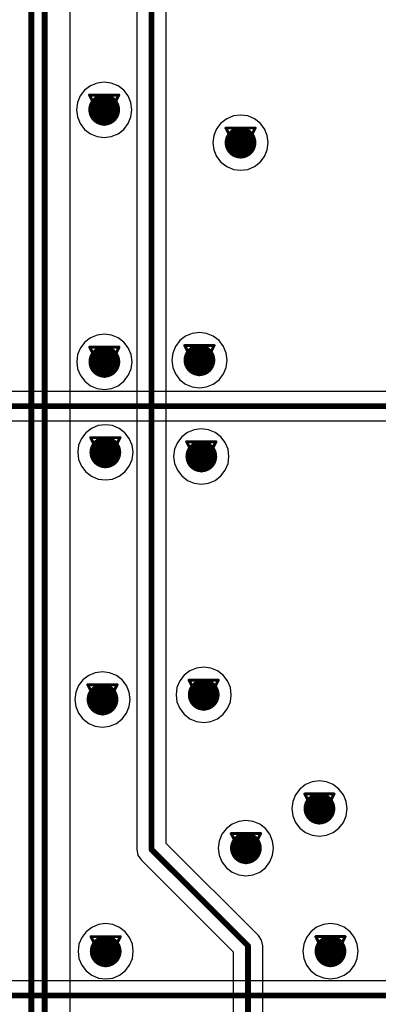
# Model space of a CAD drawing. Header units: millimetres. Extents: x 138 to 555, y 26 to 334.
# Tile 494 of 656: x 288 to 294, y 172 to 189. Entities that reach past the tile are written whole.
import ezdxf

# ---------------------------------------------------------------- set-up
doc = ezdxf.new("R2010")
doc.units = ezdxf.units.MM
for name, color, linetype in [('BottomLayer', 5, 'Continuous'), ('DrillDrawing', 1, 'Continuous'), ('MidLayer1', 16, 'Continuous'), ('MidLayer2', 76, 'Continuous'), ('MidLayer3', 90, 'Continuous'), ('MidLayer4', 156, 'Continuous'), ('MultiLayer', 9, 'Continuous'), ('TopLayer', 1, 'Continuous'), ('ViaHoleLayer', 16, 'Continuous')]:
    doc.layers.add(name, color=color, linetype=linetype)

msp = doc.modelspace()

# ---------------------------------------------------------------- linework, layer by layer
at = {"layer": 'BottomLayer'}
for p, q in [((318.027, 182.465), (268.01, 182.465)), ((268.007, 181.955), (318.027, 181.955)), ((330.784, 172.248), (269.165, 172.248))]:
    msp.add_line(p, q, dxfattribs=at)
at = {"layer": 'BottomLayer', "const_width": 0.275}
for points in [[(289.289, 187.348, 1), (289.564, 187.348, 1)], [(291.651, 186.778, 1), (291.926, 186.778, 1)], [(289.292, 182.979, 1), (289.567, 182.979, 1)], [(290.939, 183.007, 1), (291.214, 183.007, 1)], [(289.309, 181.41, 1), (289.584, 181.41, 1)], [(290.972, 181.339, 1), (291.247, 181.339, 1)], [(289.26, 177.126, 1), (289.535, 177.126, 1)], [(291.013, 177.207, 1), (291.288, 177.207, 1)], [(293.018, 175.234, 1), (293.293, 175.234, 1)], [(291.744, 174.548, 1), (292.019, 174.548, 1)], [(289.315, 172.76, 1), (289.59, 172.76, 1)], [(293.209, 172.761, 1), (293.484, 172.761, 1)]]:
    msp.add_lwpolyline(points, format="xyb", close=True, dxfattribs=at)
at = {"layer": 'BottomLayer', "const_width": 0.1}
for points in [[(268.007, 182.21), (318.462, 182.21)], [(269.165, 171.993), (331.219, 171.993)]]:
    msp.add_lwpolyline(points, dxfattribs=at)
at = {"layer": 'DrillDrawing', "const_width": 0.0508}
for points in [[(289.172, 187.602), (289.68, 187.602)], [(289.172, 187.602), (289.426, 187.094)], [(289.426, 187.094), (289.68, 187.602)], [(289.274, 187.5), (289.578, 187.5)], [(289.274, 187.5), (289.426, 187.196)], [(289.426, 187.196), (289.578, 187.5)], [(291.535, 187.032), (292.043, 187.032)], [(291.535, 187.032), (291.789, 186.524)], [(291.636, 186.93), (291.941, 186.93)], [(291.636, 186.93), (291.789, 186.625)], [(291.789, 186.524), (292.043, 187.032)], [(291.789, 186.625), (291.941, 186.93)], [(289.176, 183.233), (289.684, 183.233)], [(289.176, 183.233), (289.43, 182.725)], [(289.277, 183.132), (289.582, 183.132)], [(289.277, 183.132), (289.43, 182.827)], [(289.43, 182.725), (289.684, 183.233)], [(289.43, 182.827), (289.582, 183.132)], [(290.823, 183.261), (291.331, 183.261)], [(290.823, 183.261), (291.077, 182.753)], [(290.924, 183.16), (291.229, 183.16)], [(290.924, 183.16), (291.077, 182.855)], [(291.077, 182.753), (291.331, 183.261)], [(291.077, 182.855), (291.229, 183.16)], [(289.193, 181.664), (289.701, 181.664)], [(289.193, 181.664), (289.447, 181.156)], [(289.447, 181.156), (289.701, 181.664)], [(290.855, 181.593), (291.363, 181.593)], [(290.855, 181.593), (291.109, 181.085)], [(291.109, 181.085), (291.363, 181.593)], [(289.294, 181.562), (289.599, 181.562)], [(289.294, 181.562), (289.447, 181.257)], [(289.447, 181.257), (289.599, 181.562)], [(290.957, 181.491), (291.262, 181.491)], [(290.957, 181.491), (291.109, 181.186)], [(291.109, 181.186), (291.262, 181.491)], [(289.143, 177.38), (289.651, 177.38)], [(289.143, 177.38), (289.397, 176.872)], [(289.397, 176.872), (289.651, 177.38)], [(290.896, 177.461), (291.404, 177.461)], [(290.896, 177.461), (291.15, 176.953)], [(290.998, 177.359), (291.302, 177.359)], [(290.998, 177.359), (291.15, 177.054)], [(291.15, 176.953), (291.404, 177.461)], [(291.15, 177.054), (291.302, 177.359)], [(289.245, 177.278), (289.55, 177.278)], [(289.245, 177.278), (289.397, 176.974)], [(289.397, 176.974), (289.55, 177.278)], [(292.901, 175.488), (293.409, 175.488)], [(292.901, 175.488), (293.155, 174.98)], [(293.155, 174.98), (293.409, 175.488)], [(293.003, 175.386), (293.308, 175.386)], [(293.003, 175.386), (293.155, 175.081)], [(293.155, 175.081), (293.308, 175.386)], [(291.628, 174.802), (292.136, 174.802)], [(291.628, 174.802), (291.882, 174.294)], [(291.882, 174.294), (292.136, 174.802)], [(291.73, 174.701), (292.034, 174.701)], [(291.73, 174.701), (291.882, 174.396)], [(291.882, 174.396), (292.034, 174.701)], [(289.198, 173.014), (289.706, 173.014)], [(289.198, 173.014), (289.452, 172.506)], [(289.3, 172.913), (289.604, 172.913)], [(289.3, 172.913), (289.452, 172.608)], [(289.452, 172.506), (289.706, 173.014)], [(289.452, 172.608), (289.604, 172.913)], [(293.093, 173.015), (293.601, 173.015)], [(293.093, 173.015), (293.347, 172.507)], [(293.194, 172.913), (293.499, 172.913)], [(293.194, 172.913), (293.347, 172.608)], [(293.347, 172.507), (293.601, 173.015)], [(293.347, 172.608), (293.499, 172.913)]]:
    msp.add_lwpolyline(points, dxfattribs=at)
at = {"layer": 'DrillDrawing', "const_width": 0.0254}
for points in [[(289.159, 187.602, 1), (289.185, 187.602, 1)], [(289.159, 187.602, 1), (289.185, 187.602, 1)], [(289.667, 187.602, 1), (289.693, 187.602, 1)], [(289.667, 187.602, 1), (289.693, 187.602, 1)], [(289.261, 187.5, 1), (289.286, 187.5, 1)], [(289.261, 187.5, 1), (289.286, 187.5, 1)], [(289.566, 187.5, 1), (289.591, 187.5, 1)], [(289.566, 187.5, 1), (289.591, 187.5, 1)], [(289.413, 187.196, 1), (289.439, 187.196, 1)], [(289.413, 187.196, 1), (289.439, 187.196, 1)], [(289.413, 187.094, 1), (289.439, 187.094, 1)], [(289.413, 187.094, 1), (289.439, 187.094, 1)], [(291.522, 187.032, 1), (291.547, 187.032, 1)], [(291.522, 187.032, 1), (291.547, 187.032, 1)], [(291.623, 186.93, 1), (291.649, 186.93, 1)], [(291.623, 186.93, 1), (291.649, 186.93, 1)], [(291.928, 186.93, 1), (291.954, 186.93, 1)], [(291.928, 186.93, 1), (291.954, 186.93, 1)], [(292.03, 187.032, 1), (292.055, 187.032, 1)], [(292.03, 187.032, 1), (292.055, 187.032, 1)], [(291.776, 186.625, 1), (291.801, 186.625, 1)], [(291.776, 186.625, 1), (291.801, 186.625, 1)], [(291.776, 186.524, 1), (291.801, 186.524, 1)], [(291.776, 186.524, 1), (291.801, 186.524, 1)], [(289.163, 183.233, 1), (289.188, 183.233, 1)], [(289.163, 183.233, 1), (289.188, 183.233, 1)], [(289.264, 183.132, 1), (289.29, 183.132, 1)], [(289.264, 183.132, 1), (289.29, 183.132, 1)], [(289.569, 183.132, 1), (289.595, 183.132, 1)], [(289.569, 183.132, 1), (289.595, 183.132, 1)], [(289.671, 183.233, 1), (289.696, 183.233, 1)], [(289.671, 183.233, 1), (289.696, 183.233, 1)], [(290.81, 183.261, 1), (290.836, 183.261, 1)], [(290.81, 183.261, 1), (290.836, 183.261, 1)], [(290.912, 183.16, 1), (290.937, 183.16, 1)], [(290.912, 183.16, 1), (290.937, 183.16, 1)], [(291.217, 183.16, 1), (291.242, 183.16, 1)], [(291.217, 183.16, 1), (291.242, 183.16, 1)], [(291.318, 183.261, 1), (291.344, 183.261, 1)], [(291.318, 183.261, 1), (291.344, 183.261, 1)], [(289.417, 182.827, 1), (289.442, 182.827, 1)], [(289.417, 182.827, 1), (289.442, 182.827, 1)], [(291.064, 182.855, 1), (291.09, 182.855, 1)], [(291.064, 182.855, 1), (291.09, 182.855, 1)], [(289.417, 182.725, 1), (289.442, 182.725, 1)], [(289.417, 182.725, 1), (289.442, 182.725, 1)], [(291.064, 182.753, 1), (291.09, 182.753, 1)], [(291.064, 182.753, 1), (291.09, 182.753, 1)], [(289.18, 181.664, 1), (289.206, 181.664, 1)], [(289.18, 181.664, 1), (289.206, 181.664, 1)], [(289.688, 181.664, 1), (289.714, 181.664, 1)], [(289.688, 181.664, 1), (289.714, 181.664, 1)], [(290.842, 181.593, 1), (290.868, 181.593, 1)], [(290.842, 181.593, 1), (290.868, 181.593, 1)], [(291.35, 181.593, 1), (291.376, 181.593, 1)], [(291.35, 181.593, 1), (291.376, 181.593, 1)], [(289.282, 181.562, 1), (289.307, 181.562, 1)], [(289.282, 181.562, 1), (289.307, 181.562, 1)], [(289.587, 181.562, 1), (289.612, 181.562, 1)], [(289.587, 181.562, 1), (289.612, 181.562, 1)], [(290.944, 181.491, 1), (290.969, 181.491, 1)], [(290.944, 181.491, 1), (290.969, 181.491, 1)], [(291.249, 181.491, 1), (291.274, 181.491, 1)], [(291.249, 181.491, 1), (291.274, 181.491, 1)], [(289.434, 181.257, 1), (289.46, 181.257, 1)], [(289.434, 181.257, 1), (289.46, 181.257, 1)], [(289.434, 181.156, 1), (289.46, 181.156, 1)], [(289.434, 181.156, 1), (289.46, 181.156, 1)], [(291.096, 181.186, 1), (291.122, 181.186, 1)], [(291.096, 181.186, 1), (291.122, 181.186, 1)], [(291.096, 181.085, 1), (291.122, 181.085, 1)], [(291.096, 181.085, 1), (291.122, 181.085, 1)], [(289.13, 177.38, 1), (289.156, 177.38, 1)], [(289.13, 177.38, 1), (289.156, 177.38, 1)], [(289.638, 177.38, 1), (289.664, 177.38, 1)], [(289.638, 177.38, 1), (289.664, 177.38, 1)], [(290.883, 177.461, 1), (290.909, 177.461, 1)], [(290.883, 177.461, 1), (290.909, 177.461, 1)], [(290.985, 177.359, 1), (291.01, 177.359, 1)], [(290.985, 177.359, 1), (291.01, 177.359, 1)], [(291.29, 177.359, 1), (291.315, 177.359, 1)], [(291.29, 177.359, 1), (291.315, 177.359, 1)], [(291.391, 177.461, 1), (291.417, 177.461, 1)], [(291.391, 177.461, 1), (291.417, 177.461, 1)], [(289.232, 177.278, 1), (289.257, 177.278, 1)], [(289.232, 177.278, 1), (289.257, 177.278, 1)], [(289.537, 177.278, 1), (289.562, 177.278, 1)], [(289.537, 177.278, 1), (289.562, 177.278, 1)], [(291.137, 177.054, 1), (291.163, 177.054, 1)], [(291.137, 177.054, 1), (291.163, 177.054, 1)], [(289.384, 176.974, 1), (289.41, 176.974, 1)], [(289.384, 176.974, 1), (289.41, 176.974, 1)], [(289.384, 176.872, 1), (289.41, 176.872, 1)], [(289.384, 176.872, 1), (289.41, 176.872, 1)], [(291.137, 176.953, 1), (291.163, 176.953, 1)], [(291.137, 176.953, 1), (291.163, 176.953, 1)], [(292.889, 175.488, 1), (292.914, 175.488, 1)], [(292.889, 175.488, 1), (292.914, 175.488, 1)], [(293.397, 175.488, 1), (293.422, 175.488, 1)], [(293.397, 175.488, 1), (293.422, 175.488, 1)], [(292.99, 175.386, 1), (293.016, 175.386, 1)], [(292.99, 175.386, 1), (293.016, 175.386, 1)], [(293.295, 175.386, 1), (293.321, 175.386, 1)], [(293.295, 175.386, 1), (293.321, 175.386, 1)], [(293.143, 175.081, 1), (293.168, 175.081, 1)], [(293.143, 175.081, 1), (293.168, 175.081, 1)], [(293.143, 174.98, 1), (293.168, 174.98, 1)], [(293.143, 174.98, 1), (293.168, 174.98, 1)], [(291.615, 174.802, 1), (291.641, 174.802, 1)], [(291.615, 174.802, 1), (291.641, 174.802, 1)], [(292.123, 174.802, 1), (292.149, 174.802, 1)], [(292.123, 174.802, 1), (292.149, 174.802, 1)], [(291.717, 174.701, 1), (291.742, 174.701, 1)], [(291.717, 174.701, 1), (291.742, 174.701, 1)], [(292.022, 174.701, 1), (292.047, 174.701, 1)], [(292.022, 174.701, 1), (292.047, 174.701, 1)], [(291.869, 174.396, 1), (291.895, 174.396, 1)], [(291.869, 174.396, 1), (291.895, 174.396, 1)], [(291.869, 174.294, 1), (291.895, 174.294, 1)], [(291.869, 174.294, 1), (291.895, 174.294, 1)], [(289.185, 173.014, 1), (289.211, 173.014, 1)], [(289.185, 173.014, 1), (289.211, 173.014, 1)], [(289.287, 172.913, 1), (289.312, 172.913, 1)], [(289.287, 172.913, 1), (289.312, 172.913, 1)], [(289.592, 172.913, 1), (289.617, 172.913, 1)], [(289.592, 172.913, 1), (289.617, 172.913, 1)], [(289.693, 173.014, 1), (289.719, 173.014, 1)], [(289.693, 173.014, 1), (289.719, 173.014, 1)], [(293.08, 173.015, 1), (293.105, 173.015, 1)], [(293.08, 173.015, 1), (293.105, 173.015, 1)], [(293.182, 172.913, 1), (293.207, 172.913, 1)], [(293.182, 172.913, 1), (293.207, 172.913, 1)], [(293.486, 172.913, 1), (293.512, 172.913, 1)], [(293.486, 172.913, 1), (293.512, 172.913, 1)], [(293.588, 173.015, 1), (293.613, 173.015, 1)], [(293.588, 173.015, 1), (293.613, 173.015, 1)], [(289.439, 172.608, 1), (289.465, 172.608, 1)], [(289.439, 172.608, 1), (289.465, 172.608, 1)], [(293.334, 172.608, 1), (293.359, 172.608, 1)], [(293.334, 172.608, 1), (293.359, 172.608, 1)], [(289.439, 172.506, 1), (289.465, 172.506, 1)], [(289.439, 172.506, 1), (289.465, 172.506, 1)], [(293.334, 172.507, 1), (293.359, 172.507, 1)], [(293.334, 172.507, 1), (293.359, 172.507, 1)]]:
    msp.add_lwpolyline(points, format="xyb", close=True, dxfattribs=at)
at = {"layer": 'MidLayer1'}
for p, q in [((289.187, 187.763), (289.087, 187.687)), ((289.302, 187.811), (289.187, 187.763)), ((289.426, 187.827), (289.302, 187.811)), ((289.55, 187.811), (289.426, 187.827)), ((289.666, 187.763), (289.55, 187.811)), ((289.765, 187.687), (289.666, 187.763)), ((289.011, 187.587), (288.963, 187.472)), ((289.087, 187.687), (289.011, 187.587)), ((289.841, 187.587), (289.765, 187.687)), ((289.889, 187.472), (289.841, 187.587)), ((288.963, 187.472), (288.947, 187.348)), ((289.905, 187.348), (289.889, 187.472)), ((288.947, 187.348), (288.963, 187.224)), ((289.889, 187.224), (289.905, 187.348)), ((291.789, 187.257), (291.665, 187.241)), ((291.913, 187.241), (291.789, 187.257)), ((288.963, 187.224), (289.011, 187.108)), ((289.011, 187.108), (289.087, 187.009)), ((289.765, 187.009), (289.841, 187.108)), ((289.841, 187.108), (289.889, 187.224)), ((291.45, 187.117), (291.374, 187.017)), ((291.549, 187.193), (291.45, 187.117)), ((291.665, 187.241), (291.549, 187.193)), ((292.028, 187.193), (291.913, 187.241)), ((292.127, 187.117), (292.028, 187.193)), ((292.203, 187.017), (292.127, 187.117)), ((289.087, 187.009), (289.187, 186.933)), ((289.187, 186.933), (289.302, 186.885)), ((289.55, 186.885), (289.666, 186.933)), ((289.666, 186.933), (289.765, 187.009)), ((291.374, 187.017), (291.326, 186.902)), ((292.251, 186.902), (292.203, 187.017)), ((289.302, 186.885), (289.426, 186.869)), ((289.426, 186.869), (289.55, 186.885)), ((291.326, 186.902), (291.309, 186.778)), ((291.309, 186.778), (291.326, 186.654)), ((292.268, 186.778), (292.251, 186.902)), ((292.251, 186.654), (292.268, 186.778)), ((291.326, 186.654), (291.374, 186.538)), ((292.203, 186.538), (292.251, 186.654)), ((291.374, 186.538), (291.45, 186.439)), ((291.45, 186.439), (291.549, 186.363)), ((292.028, 186.363), (292.127, 186.439)), ((292.127, 186.439), (292.203, 186.538)), ((291.549, 186.363), (291.665, 186.315)), ((291.665, 186.315), (291.789, 186.299)), ((291.789, 186.299), (291.913, 186.315)), ((291.913, 186.315), (292.028, 186.363)), ((289.19, 183.394), (289.091, 183.318)), ((289.306, 183.442), (289.19, 183.394)), ((289.43, 183.459), (289.306, 183.442)), ((289.554, 183.442), (289.43, 183.459)), ((289.669, 183.394), (289.554, 183.442)), ((289.768, 183.318), (289.669, 183.394)), ((290.738, 183.346), (290.662, 183.247)), ((290.837, 183.422), (290.738, 183.346)), ((290.953, 183.47), (290.837, 183.422)), ((291.077, 183.487), (290.953, 183.47)), ((291.201, 183.47), (291.077, 183.487)), ((291.316, 183.422), (291.201, 183.47)), ((291.416, 183.346), (291.316, 183.422)), ((291.492, 183.247), (291.416, 183.346)), ((289.015, 183.219), (288.967, 183.103)), ((289.091, 183.318), (289.015, 183.219)), ((289.844, 183.219), (289.768, 183.318)), ((289.892, 183.103), (289.844, 183.219)), ((290.662, 183.247), (290.614, 183.131)), ((291.54, 183.131), (291.492, 183.247)), ((288.967, 183.103), (288.95, 182.979)), ((288.95, 182.979), (288.967, 182.855)), ((289.909, 182.979), (289.892, 183.103)), ((289.892, 182.855), (289.909, 182.979)), ((290.614, 183.131), (290.598, 183.007)), ((290.598, 183.007), (290.614, 182.883)), ((291.556, 183.007), (291.54, 183.131)), ((291.54, 182.883), (291.556, 183.007)), ((288.967, 182.855), (289.015, 182.74)), ((289.844, 182.74), (289.892, 182.855)), ((290.614, 182.883), (290.662, 182.768)), ((291.492, 182.768), (291.54, 182.883)), ((289.015, 182.74), (289.091, 182.641)), ((289.091, 182.641), (289.19, 182.565)), ((289.669, 182.565), (289.768, 182.641)), ((289.768, 182.641), (289.844, 182.74)), ((290.662, 182.768), (290.738, 182.669)), ((290.738, 182.669), (290.837, 182.593)), ((291.316, 182.593), (291.416, 182.669)), ((291.416, 182.669), (291.492, 182.768)), ((289.19, 182.565), (289.306, 182.517)), ((289.306, 182.517), (289.43, 182.5)), ((289.43, 182.5), (289.554, 182.517)), ((289.554, 182.517), (289.669, 182.565)), ((290.837, 182.593), (290.953, 182.545)), ((290.953, 182.545), (291.077, 182.528)), ((291.077, 182.528), (291.201, 182.545)), ((291.201, 182.545), (291.316, 182.593)), ((289.207, 181.825), (289.108, 181.749)), ((289.323, 181.873), (289.207, 181.825)), ((289.447, 181.889), (289.323, 181.873)), ((289.571, 181.873), (289.447, 181.889)), ((289.686, 181.825), (289.571, 181.873)), ((289.786, 181.749), (289.686, 181.825)), ((290.985, 181.802), (290.87, 181.754)), ((291.109, 181.818), (290.985, 181.802)), ((291.233, 181.802), (291.109, 181.818)), ((291.349, 181.754), (291.233, 181.802)), ((289.032, 181.649), (288.984, 181.534)), ((289.108, 181.749), (289.032, 181.649)), ((289.862, 181.649), (289.786, 181.749)), ((289.91, 181.534), (289.862, 181.649)), ((290.77, 181.678), (290.694, 181.578)), ((290.87, 181.754), (290.77, 181.678)), ((291.448, 181.678), (291.349, 181.754)), ((291.524, 181.578), (291.448, 181.678)), ((288.984, 181.534), (288.968, 181.41)), ((289.926, 181.41), (289.91, 181.534)), ((290.646, 181.463), (290.63, 181.339)), ((290.694, 181.578), (290.646, 181.463)), ((291.572, 181.463), (291.524, 181.578)), ((291.588, 181.339), (291.572, 181.463)), ((288.968, 181.41), (288.984, 181.286)), ((288.984, 181.286), (289.032, 181.17)), ((289.862, 181.17), (289.91, 181.286)), ((289.91, 181.286), (289.926, 181.41)), ((290.63, 181.339), (290.646, 181.215)), ((291.572, 181.215), (291.588, 181.339)), ((289.032, 181.17), (289.108, 181.071)), ((289.786, 181.071), (289.862, 181.17)), ((290.646, 181.215), (290.694, 181.099)), ((291.524, 181.099), (291.572, 181.215)), ((289.108, 181.071), (289.207, 180.995)), ((289.207, 180.995), (289.323, 180.947)), ((289.323, 180.947), (289.447, 180.931)), ((289.447, 180.931), (289.571, 180.947)), ((289.571, 180.947), (289.686, 180.995)), ((289.686, 180.995), (289.786, 181.071)), ((290.694, 181.099), (290.77, 181)), ((290.77, 181), (290.87, 180.924)), ((291.349, 180.924), (291.448, 181)), ((291.448, 181), (291.524, 181.099)), ((290.87, 180.924), (290.985, 180.876)), ((290.985, 180.876), (291.109, 180.86)), ((291.109, 180.86), (291.233, 180.876)), ((291.233, 180.876), (291.349, 180.924)), ((289.158, 177.541), (289.058, 177.465)), ((289.273, 177.589), (289.158, 177.541)), ((289.397, 177.605), (289.273, 177.589)), ((289.521, 177.589), (289.397, 177.605)), ((289.637, 177.541), (289.521, 177.589)), ((289.736, 177.465), (289.637, 177.541)), ((290.811, 177.545), (290.735, 177.446)), ((290.91, 177.621), (290.811, 177.545)), ((291.026, 177.669), (290.91, 177.621)), ((291.15, 177.686), (291.026, 177.669)), ((291.274, 177.669), (291.15, 177.686)), ((291.39, 177.621), (291.274, 177.669)), ((291.489, 177.545), (291.39, 177.621)), ((291.565, 177.446), (291.489, 177.545)), ((288.982, 177.366), (288.934, 177.25)), ((289.058, 177.465), (288.982, 177.366)), ((289.812, 177.366), (289.736, 177.465)), ((289.86, 177.25), (289.812, 177.366)), ((290.735, 177.446), (290.687, 177.331)), ((291.613, 177.331), (291.565, 177.446)), ((288.934, 177.25), (288.918, 177.126)), ((289.876, 177.126), (289.86, 177.25)), ((290.687, 177.331), (290.671, 177.207)), ((290.671, 177.207), (290.687, 177.083)), ((291.629, 177.207), (291.613, 177.331)), ((291.613, 177.083), (291.629, 177.207)), ((288.918, 177.126), (288.934, 177.002)), ((289.86, 177.002), (289.876, 177.126)), ((290.687, 177.083), (290.735, 176.967)), ((291.565, 176.967), (291.613, 177.083)), ((288.934, 177.002), (288.982, 176.887)), ((288.982, 176.887), (289.058, 176.787)), ((289.736, 176.787), (289.812, 176.887)), ((289.812, 176.887), (289.86, 177.002)), ((290.735, 176.967), (290.811, 176.868)), ((290.811, 176.868), (290.91, 176.792)), ((291.39, 176.792), (291.489, 176.868)), ((291.489, 176.868), (291.565, 176.967)), ((289.058, 176.787), (289.158, 176.711)), ((289.158, 176.711), (289.273, 176.663)), ((289.273, 176.663), (289.397, 176.647)), ((289.397, 176.647), (289.521, 176.663)), ((289.521, 176.663), (289.637, 176.711)), ((289.637, 176.711), (289.736, 176.787)), ((290.91, 176.792), (291.026, 176.744)), ((291.026, 176.744), (291.15, 176.727)), ((291.15, 176.727), (291.274, 176.744)), ((291.274, 176.744), (291.39, 176.792)), ((292.916, 175.649), (292.817, 175.573)), ((293.031, 175.697), (292.916, 175.649)), ((293.155, 175.713), (293.031, 175.697)), ((293.279, 175.697), (293.155, 175.713)), ((293.395, 175.649), (293.279, 175.697)), ((293.494, 175.573), (293.395, 175.649)), ((292.741, 175.473), (292.693, 175.358)), ((292.817, 175.573), (292.741, 175.473)), ((293.57, 175.473), (293.494, 175.573)), ((293.618, 175.358), (293.57, 175.473)), ((292.693, 175.358), (292.676, 175.234)), ((293.635, 175.234), (293.618, 175.358)), ((292.676, 175.234), (292.693, 175.11)), ((293.618, 175.11), (293.635, 175.234)), ((291.642, 174.963), (291.543, 174.887)), ((291.758, 175.011), (291.642, 174.963)), ((291.882, 175.027), (291.758, 175.011)), ((292.006, 175.011), (291.882, 175.027)), ((292.122, 174.963), (292.006, 175.011)), ((292.221, 174.887), (292.122, 174.963)), ((292.693, 175.11), (292.741, 174.994)), ((292.741, 174.994), (292.817, 174.895)), ((293.494, 174.895), (293.57, 174.994)), ((293.57, 174.994), (293.618, 175.11)), ((291.467, 174.788), (291.419, 174.672)), ((291.543, 174.887), (291.467, 174.788)), ((292.297, 174.788), (292.221, 174.887)), ((292.345, 174.672), (292.297, 174.788)), ((292.817, 174.895), (292.916, 174.819)), ((292.916, 174.819), (293.031, 174.771)), ((293.279, 174.771), (293.395, 174.819)), ((293.395, 174.819), (293.494, 174.895)), ((291.419, 174.672), (291.403, 174.548)), ((292.361, 174.548), (292.345, 174.672)), ((293.031, 174.771), (293.155, 174.755)), ((293.155, 174.755), (293.279, 174.771)), ((291.403, 174.548), (291.419, 174.424)), ((292.345, 174.424), (292.361, 174.548)), ((291.419, 174.424), (291.467, 174.309)), ((291.467, 174.309), (291.543, 174.209)), ((292.221, 174.209), (292.297, 174.309)), ((292.297, 174.309), (292.345, 174.424)), ((291.543, 174.209), (291.642, 174.133)), ((291.642, 174.133), (291.758, 174.085)), ((292.006, 174.085), (292.122, 174.133)), ((292.122, 174.133), (292.221, 174.209)), ((291.758, 174.085), (291.882, 174.069)), ((291.882, 174.069), (292.006, 174.085)), ((289.113, 173.099), (289.037, 173)), ((289.213, 173.175), (289.113, 173.099)), ((289.328, 173.223), (289.213, 173.175)), ((289.452, 173.239), (289.328, 173.223)), ((289.576, 173.223), (289.452, 173.239)), ((289.692, 173.175), (289.576, 173.223)), ((289.791, 173.099), (289.692, 173.175)), ((289.867, 173), (289.791, 173.099)), ((293.008, 173.099), (292.932, 173)), ((293.107, 173.176), (293.008, 173.099)), ((293.223, 173.223), (293.107, 173.176)), ((293.347, 173.24), (293.223, 173.223)), ((293.471, 173.223), (293.347, 173.24)), ((293.586, 173.176), (293.471, 173.223)), ((293.686, 173.099), (293.586, 173.176)), ((293.762, 173), (293.686, 173.099)), ((289.037, 173), (288.989, 172.884)), ((289.915, 172.884), (289.867, 173)), ((292.932, 173), (292.884, 172.885)), ((293.81, 172.885), (293.762, 173)), ((288.989, 172.884), (288.973, 172.76)), ((288.973, 172.76), (288.989, 172.636)), ((289.931, 172.76), (289.915, 172.884)), ((289.915, 172.636), (289.931, 172.76)), ((292.884, 172.885), (292.868, 172.761)), ((292.868, 172.761), (292.884, 172.637)), ((293.826, 172.761), (293.81, 172.885)), ((293.81, 172.637), (293.826, 172.761)), ((288.989, 172.636), (289.037, 172.521)), ((289.867, 172.521), (289.915, 172.636)), ((292.884, 172.637), (292.932, 172.521)), ((293.762, 172.521), (293.81, 172.637)), ((289.037, 172.521), (289.113, 172.421)), ((289.113, 172.421), (289.213, 172.345)), ((289.692, 172.345), (289.791, 172.421)), ((289.791, 172.421), (289.867, 172.521)), ((292.932, 172.521), (293.008, 172.422)), ((293.008, 172.422), (293.107, 172.346)), ((293.586, 172.346), (293.686, 172.422)), ((293.686, 172.422), (293.762, 172.521)), ((289.213, 172.345), (289.328, 172.297)), ((289.328, 172.297), (289.452, 172.281)), ((289.452, 172.281), (289.576, 172.297)), ((289.576, 172.297), (289.692, 172.345)), ((293.107, 172.346), (293.223, 172.298)), ((293.223, 172.298), (293.347, 172.282)), ((293.347, 172.282), (293.471, 172.298)), ((293.471, 172.298), (293.586, 172.346))]:
    msp.add_line(p, q, dxfattribs=at)
at = {"layer": 'MidLayer1', "const_width": 0.275}
for points in [[(289.289, 187.348, 1), (289.564, 187.348, 1)], [(291.651, 186.778, 1), (291.926, 186.778, 1)], [(289.292, 182.979, 1), (289.567, 182.979, 1)], [(290.939, 183.007, 1), (291.214, 183.007, 1)], [(289.309, 181.41, 1), (289.584, 181.41, 1)], [(290.972, 181.339, 1), (291.247, 181.339, 1)], [(289.26, 177.126, 1), (289.535, 177.126, 1)], [(291.013, 177.207, 1), (291.288, 177.207, 1)], [(293.018, 175.234, 1), (293.293, 175.234, 1)], [(291.744, 174.548, 1), (292.019, 174.548, 1)], [(289.315, 172.76, 1), (289.59, 172.76, 1)], [(293.209, 172.761, 1), (293.484, 172.761, 1)]]:
    msp.add_lwpolyline(points, format="xyb", close=True, dxfattribs=at)
at = {"layer": 'MidLayer2', "const_width": 0.275}
for points in [[(289.289, 187.348, 1), (289.564, 187.348, 1)], [(291.651, 186.778, 1), (291.926, 186.778, 1)], [(289.292, 182.979, 1), (289.567, 182.979, 1)], [(290.939, 183.007, 1), (291.214, 183.007, 1)], [(289.309, 181.41, 1), (289.584, 181.41, 1)], [(290.972, 181.339, 1), (291.247, 181.339, 1)], [(289.26, 177.126, 1), (289.535, 177.126, 1)], [(291.013, 177.207, 1), (291.288, 177.207, 1)], [(293.018, 175.234, 1), (293.293, 175.234, 1)], [(291.744, 174.548, 1), (292.019, 174.548, 1)], [(289.315, 172.76, 1), (289.59, 172.76, 1)], [(293.209, 172.761, 1), (293.484, 172.761, 1)]]:
    msp.add_lwpolyline(points, format="xyb", close=True, dxfattribs=at)
at = {"layer": 'MidLayer3', "const_width": 0.275}
for points in [[(289.289, 187.348, 1), (289.564, 187.348, 1)], [(291.651, 186.778, 1), (291.926, 186.778, 1)], [(289.292, 182.979, 1), (289.567, 182.979, 1)], [(290.939, 183.007, 1), (291.214, 183.007, 1)], [(289.309, 181.41, 1), (289.584, 181.41, 1)], [(290.972, 181.339, 1), (291.247, 181.339, 1)], [(289.26, 177.126, 1), (289.535, 177.126, 1)], [(291.013, 177.207, 1), (291.288, 177.207, 1)], [(293.018, 175.234, 1), (293.293, 175.234, 1)], [(291.744, 174.548, 1), (292.019, 174.548, 1)], [(289.315, 172.76, 1), (289.59, 172.76, 1)], [(293.209, 172.761, 1), (293.484, 172.761, 1)]]:
    msp.add_lwpolyline(points, format="xyb", close=True, dxfattribs=at)
at = {"layer": 'MidLayer4'}
for p, q in [((289.187, 187.763), (289.087, 187.687)), ((289.302, 187.811), (289.187, 187.763)), ((289.426, 187.827), (289.302, 187.811)), ((289.55, 187.811), (289.426, 187.827)), ((289.666, 187.763), (289.55, 187.811)), ((289.765, 187.687), (289.666, 187.763)), ((289.011, 187.587), (288.963, 187.472)), ((289.087, 187.687), (289.011, 187.587)), ((289.841, 187.587), (289.765, 187.687)), ((289.889, 187.472), (289.841, 187.587)), ((288.963, 187.472), (288.947, 187.348)), ((289.905, 187.348), (289.889, 187.472)), ((288.947, 187.348), (288.963, 187.224)), ((289.889, 187.224), (289.905, 187.348)), ((291.789, 187.257), (291.665, 187.241)), ((291.913, 187.241), (291.789, 187.257)), ((288.963, 187.224), (289.011, 187.108)), ((289.011, 187.108), (289.087, 187.009)), ((289.765, 187.009), (289.841, 187.108)), ((289.841, 187.108), (289.889, 187.224)), ((291.45, 187.117), (291.374, 187.017)), ((291.549, 187.193), (291.45, 187.117)), ((291.665, 187.241), (291.549, 187.193)), ((292.028, 187.193), (291.913, 187.241)), ((292.127, 187.117), (292.028, 187.193)), ((292.203, 187.017), (292.127, 187.117)), ((289.087, 187.009), (289.187, 186.933)), ((289.187, 186.933), (289.302, 186.885)), ((289.55, 186.885), (289.666, 186.933)), ((289.666, 186.933), (289.765, 187.009)), ((291.374, 187.017), (291.326, 186.902)), ((292.251, 186.902), (292.203, 187.017)), ((289.302, 186.885), (289.426, 186.869)), ((289.426, 186.869), (289.55, 186.885)), ((291.326, 186.902), (291.309, 186.778)), ((291.309, 186.778), (291.326, 186.654)), ((292.268, 186.778), (292.251, 186.902)), ((292.251, 186.654), (292.268, 186.778)), ((291.326, 186.654), (291.374, 186.538)), ((292.203, 186.538), (292.251, 186.654)), ((291.374, 186.538), (291.45, 186.439)), ((291.45, 186.439), (291.549, 186.363)), ((292.028, 186.363), (292.127, 186.439)), ((292.127, 186.439), (292.203, 186.538)), ((291.549, 186.363), (291.665, 186.315)), ((291.665, 186.315), (291.789, 186.299)), ((291.789, 186.299), (291.913, 186.315)), ((291.913, 186.315), (292.028, 186.363)), ((289.19, 183.394), (289.091, 183.318)), ((289.306, 183.442), (289.19, 183.394)), ((289.43, 183.459), (289.306, 183.442)), ((289.554, 183.442), (289.43, 183.459)), ((289.669, 183.394), (289.554, 183.442)), ((289.768, 183.318), (289.669, 183.394)), ((290.738, 183.346), (290.662, 183.247)), ((290.837, 183.422), (290.738, 183.346)), ((290.953, 183.47), (290.837, 183.422)), ((291.077, 183.487), (290.953, 183.47)), ((291.201, 183.47), (291.077, 183.487)), ((291.316, 183.422), (291.201, 183.47)), ((291.416, 183.346), (291.316, 183.422)), ((291.492, 183.247), (291.416, 183.346)), ((289.015, 183.219), (288.967, 183.103)), ((289.091, 183.318), (289.015, 183.219)), ((289.844, 183.219), (289.768, 183.318)), ((289.892, 183.103), (289.844, 183.219)), ((290.662, 183.247), (290.614, 183.131)), ((291.54, 183.131), (291.492, 183.247)), ((288.967, 183.103), (288.95, 182.979)), ((288.95, 182.979), (288.967, 182.855)), ((289.909, 182.979), (289.892, 183.103)), ((289.892, 182.855), (289.909, 182.979)), ((290.614, 183.131), (290.598, 183.007)), ((290.598, 183.007), (290.614, 182.883)), ((291.556, 183.007), (291.54, 183.131)), ((291.54, 182.883), (291.556, 183.007)), ((288.967, 182.855), (289.015, 182.74)), ((289.844, 182.74), (289.892, 182.855)), ((290.614, 182.883), (290.662, 182.768)), ((291.492, 182.768), (291.54, 182.883)), ((289.015, 182.74), (289.091, 182.641)), ((289.091, 182.641), (289.19, 182.565)), ((289.669, 182.565), (289.768, 182.641)), ((289.768, 182.641), (289.844, 182.74)), ((290.662, 182.768), (290.738, 182.669)), ((290.738, 182.669), (290.837, 182.593)), ((291.316, 182.593), (291.416, 182.669)), ((291.416, 182.669), (291.492, 182.768)), ((289.19, 182.565), (289.306, 182.517)), ((289.306, 182.517), (289.43, 182.5)), ((289.43, 182.5), (289.554, 182.517)), ((289.554, 182.517), (289.669, 182.565)), ((290.837, 182.593), (290.953, 182.545)), ((290.953, 182.545), (291.077, 182.528)), ((291.077, 182.528), (291.201, 182.545)), ((291.201, 182.545), (291.316, 182.593)), ((289.207, 181.825), (289.108, 181.749)), ((289.323, 181.873), (289.207, 181.825)), ((289.447, 181.889), (289.323, 181.873)), ((289.571, 181.873), (289.447, 181.889)), ((289.686, 181.825), (289.571, 181.873)), ((289.786, 181.749), (289.686, 181.825)), ((290.985, 181.802), (290.87, 181.754)), ((291.109, 181.818), (290.985, 181.802)), ((291.233, 181.802), (291.109, 181.818)), ((291.349, 181.754), (291.233, 181.802)), ((289.032, 181.649), (288.984, 181.534)), ((289.108, 181.749), (289.032, 181.649)), ((289.862, 181.649), (289.786, 181.749)), ((289.91, 181.534), (289.862, 181.649)), ((290.77, 181.678), (290.694, 181.578)), ((290.87, 181.754), (290.77, 181.678)), ((291.448, 181.678), (291.349, 181.754)), ((291.524, 181.578), (291.448, 181.678)), ((288.984, 181.534), (288.968, 181.41)), ((289.926, 181.41), (289.91, 181.534)), ((290.646, 181.463), (290.63, 181.339)), ((290.694, 181.578), (290.646, 181.463)), ((291.572, 181.463), (291.524, 181.578)), ((291.588, 181.339), (291.572, 181.463)), ((288.968, 181.41), (288.984, 181.286)), ((288.984, 181.286), (289.032, 181.17)), ((289.862, 181.17), (289.91, 181.286)), ((289.91, 181.286), (289.926, 181.41)), ((290.63, 181.339), (290.646, 181.215)), ((291.572, 181.215), (291.588, 181.339)), ((289.032, 181.17), (289.108, 181.071)), ((289.786, 181.071), (289.862, 181.17)), ((290.646, 181.215), (290.694, 181.099)), ((291.524, 181.099), (291.572, 181.215)), ((289.108, 181.071), (289.207, 180.995)), ((289.207, 180.995), (289.323, 180.947)), ((289.323, 180.947), (289.447, 180.931)), ((289.447, 180.931), (289.571, 180.947)), ((289.571, 180.947), (289.686, 180.995)), ((289.686, 180.995), (289.786, 181.071)), ((290.694, 181.099), (290.77, 181)), ((290.77, 181), (290.87, 180.924)), ((291.349, 180.924), (291.448, 181)), ((291.448, 181), (291.524, 181.099)), ((290.87, 180.924), (290.985, 180.876)), ((290.985, 180.876), (291.109, 180.86)), ((291.109, 180.86), (291.233, 180.876)), ((291.233, 180.876), (291.349, 180.924)), ((289.158, 177.541), (289.058, 177.465)), ((289.273, 177.589), (289.158, 177.541)), ((289.397, 177.605), (289.273, 177.589)), ((289.521, 177.589), (289.397, 177.605)), ((289.637, 177.541), (289.521, 177.589)), ((289.736, 177.465), (289.637, 177.541)), ((290.811, 177.545), (290.735, 177.446)), ((290.91, 177.621), (290.811, 177.545)), ((291.026, 177.669), (290.91, 177.621)), ((291.15, 177.686), (291.026, 177.669)), ((291.274, 177.669), (291.15, 177.686)), ((291.39, 177.621), (291.274, 177.669)), ((291.489, 177.545), (291.39, 177.621)), ((291.565, 177.446), (291.489, 177.545)), ((288.982, 177.366), (288.934, 177.25)), ((289.058, 177.465), (288.982, 177.366)), ((289.812, 177.366), (289.736, 177.465)), ((289.86, 177.25), (289.812, 177.366)), ((290.735, 177.446), (290.687, 177.331)), ((291.613, 177.331), (291.565, 177.446)), ((288.934, 177.25), (288.918, 177.126)), ((289.876, 177.126), (289.86, 177.25)), ((290.687, 177.331), (290.671, 177.207)), ((290.671, 177.207), (290.687, 177.083)), ((291.629, 177.207), (291.613, 177.331)), ((291.613, 177.083), (291.629, 177.207)), ((288.918, 177.126), (288.934, 177.002)), ((289.86, 177.002), (289.876, 177.126)), ((290.687, 177.083), (290.735, 176.967)), ((291.565, 176.967), (291.613, 177.083)), ((288.934, 177.002), (288.982, 176.887)), ((288.982, 176.887), (289.058, 176.787)), ((289.736, 176.787), (289.812, 176.887)), ((289.812, 176.887), (289.86, 177.002)), ((290.735, 176.967), (290.811, 176.868)), ((290.811, 176.868), (290.91, 176.792)), ((291.39, 176.792), (291.489, 176.868)), ((291.489, 176.868), (291.565, 176.967)), ((289.058, 176.787), (289.158, 176.711)), ((289.158, 176.711), (289.273, 176.663)), ((289.273, 176.663), (289.397, 176.647)), ((289.397, 176.647), (289.521, 176.663)), ((289.521, 176.663), (289.637, 176.711)), ((289.637, 176.711), (289.736, 176.787)), ((290.91, 176.792), (291.026, 176.744)), ((291.026, 176.744), (291.15, 176.727)), ((291.15, 176.727), (291.274, 176.744)), ((291.274, 176.744), (291.39, 176.792)), ((292.916, 175.649), (292.817, 175.573)), ((293.031, 175.697), (292.916, 175.649)), ((293.155, 175.713), (293.031, 175.697)), ((293.279, 175.697), (293.155, 175.713)), ((293.395, 175.649), (293.279, 175.697)), ((293.494, 175.573), (293.395, 175.649)), ((292.741, 175.473), (292.693, 175.358)), ((292.817, 175.573), (292.741, 175.473)), ((293.57, 175.473), (293.494, 175.573)), ((293.618, 175.358), (293.57, 175.473)), ((292.693, 175.358), (292.676, 175.234)), ((293.635, 175.234), (293.618, 175.358)), ((292.676, 175.234), (292.693, 175.11)), ((293.618, 175.11), (293.635, 175.234)), ((291.642, 174.963), (291.543, 174.887)), ((291.758, 175.011), (291.642, 174.963)), ((291.882, 175.027), (291.758, 175.011)), ((292.006, 175.011), (291.882, 175.027)), ((292.122, 174.963), (292.006, 175.011)), ((292.221, 174.887), (292.122, 174.963)), ((292.693, 175.11), (292.741, 174.994)), ((292.741, 174.994), (292.817, 174.895)), ((293.494, 174.895), (293.57, 174.994)), ((293.57, 174.994), (293.618, 175.11)), ((291.467, 174.788), (291.419, 174.672)), ((291.543, 174.887), (291.467, 174.788)), ((292.297, 174.788), (292.221, 174.887)), ((292.345, 174.672), (292.297, 174.788)), ((292.817, 174.895), (292.916, 174.819)), ((292.916, 174.819), (293.031, 174.771)), ((293.279, 174.771), (293.395, 174.819)), ((293.395, 174.819), (293.494, 174.895)), ((291.419, 174.672), (291.403, 174.548)), ((292.361, 174.548), (292.345, 174.672)), ((293.031, 174.771), (293.155, 174.755)), ((293.155, 174.755), (293.279, 174.771)), ((291.403, 174.548), (291.419, 174.424)), ((292.345, 174.424), (292.361, 174.548)), ((291.419, 174.424), (291.467, 174.309)), ((291.467, 174.309), (291.543, 174.209)), ((292.221, 174.209), (292.297, 174.309)), ((292.297, 174.309), (292.345, 174.424)), ((291.543, 174.209), (291.642, 174.133)), ((291.642, 174.133), (291.758, 174.085)), ((292.006, 174.085), (292.122, 174.133)), ((292.122, 174.133), (292.221, 174.209)), ((291.758, 174.085), (291.882, 174.069)), ((291.882, 174.069), (292.006, 174.085)), ((289.113, 173.099), (289.037, 173)), ((289.213, 173.175), (289.113, 173.099)), ((289.328, 173.223), (289.213, 173.175)), ((289.452, 173.239), (289.328, 173.223)), ((289.576, 173.223), (289.452, 173.239)), ((289.692, 173.175), (289.576, 173.223)), ((289.791, 173.099), (289.692, 173.175)), ((289.867, 173), (289.791, 173.099)), ((293.008, 173.099), (292.932, 173)), ((293.107, 173.176), (293.008, 173.099)), ((293.223, 173.223), (293.107, 173.176)), ((293.347, 173.24), (293.223, 173.223)), ((293.471, 173.223), (293.347, 173.24)), ((293.586, 173.176), (293.471, 173.223)), ((293.686, 173.099), (293.586, 173.176)), ((293.762, 173), (293.686, 173.099)), ((289.037, 173), (288.989, 172.884)), ((289.915, 172.884), (289.867, 173)), ((292.932, 173), (292.884, 172.885)), ((293.81, 172.885), (293.762, 173)), ((288.989, 172.884), (288.973, 172.76)), ((288.973, 172.76), (288.989, 172.636)), ((289.931, 172.76), (289.915, 172.884)), ((289.915, 172.636), (289.931, 172.76)), ((292.884, 172.885), (292.868, 172.761)), ((292.868, 172.761), (292.884, 172.637)), ((293.826, 172.761), (293.81, 172.885)), ((293.81, 172.637), (293.826, 172.761)), ((288.989, 172.636), (289.037, 172.521)), ((289.867, 172.521), (289.915, 172.636)), ((292.884, 172.637), (292.932, 172.521)), ((293.762, 172.521), (293.81, 172.637)), ((289.037, 172.521), (289.113, 172.421)), ((289.113, 172.421), (289.213, 172.345)), ((289.692, 172.345), (289.791, 172.421)), ((289.791, 172.421), (289.867, 172.521)), ((292.932, 172.521), (293.008, 172.422)), ((293.008, 172.422), (293.107, 172.346)), ((293.586, 172.346), (293.686, 172.422)), ((293.686, 172.422), (293.762, 172.521)), ((289.213, 172.345), (289.328, 172.297)), ((289.328, 172.297), (289.452, 172.281)), ((289.452, 172.281), (289.576, 172.297)), ((289.576, 172.297), (289.692, 172.345)), ((293.107, 172.346), (293.223, 172.298)), ((293.223, 172.298), (293.347, 172.282)), ((293.347, 172.282), (293.471, 172.298)), ((293.471, 172.298), (293.586, 172.346))]:
    msp.add_line(p, q, dxfattribs=at)
at = {"layer": 'MidLayer4', "const_width": 0.275}
for points in [[(289.289, 187.348, 1), (289.564, 187.348, 1)], [(291.651, 186.778, 1), (291.926, 186.778, 1)], [(289.292, 182.979, 1), (289.567, 182.979, 1)], [(290.939, 183.007, 1), (291.214, 183.007, 1)], [(289.309, 181.41, 1), (289.584, 181.41, 1)], [(290.972, 181.339, 1), (291.247, 181.339, 1)], [(289.26, 177.126, 1), (289.535, 177.126, 1)], [(291.013, 177.207, 1), (291.288, 177.207, 1)], [(293.018, 175.234, 1), (293.293, 175.234, 1)], [(291.744, 174.548, 1), (292.019, 174.548, 1)], [(289.315, 172.76, 1), (289.59, 172.76, 1)], [(293.209, 172.761, 1), (293.484, 172.761, 1)]]:
    msp.add_lwpolyline(points, format="xyb", close=True, dxfattribs=at)
at = {"layer": 'MultiLayer', "const_width": 0.275}
for points in [[(289.289, 187.348, 1), (289.564, 187.348, 1)], [(291.651, 186.778, 1), (291.926, 186.778, 1)], [(289.292, 182.979, 1), (289.567, 182.979, 1)], [(290.939, 183.007, 1), (291.214, 183.007, 1)], [(289.309, 181.41, 1), (289.584, 181.41, 1)], [(290.972, 181.339, 1), (291.247, 181.339, 1)], [(289.26, 177.126, 1), (289.535, 177.126, 1)], [(291.013, 177.207, 1), (291.288, 177.207, 1)], [(293.018, 175.234, 1), (293.293, 175.234, 1)], [(291.744, 174.548, 1), (292.019, 174.548, 1)], [(289.315, 172.76, 1), (289.59, 172.76, 1)], [(293.209, 172.761, 1), (293.484, 172.761, 1)]]:
    msp.add_lwpolyline(points, format="xyb", close=True, dxfattribs=at)
at = {"layer": 'TopLayer'}
for p, q in [((288.839, 170.936), (288.839, 208.755)), ((289.992, 208.408), (289.992, 174.525)), ((290.502, 174.631), (290.502, 207.754)), ((292.099, 173.034), (290.502, 174.631)), ((289.992, 174.525), (290.012, 174.427)), ((290.012, 174.427), (290.067, 174.345)), ((290.067, 174.345), (291.663, 172.748)), ((292.154, 172.952), (292.099, 173.034)), ((292.173, 172.854), (292.154, 172.952)), ((291.663, 172.748), (291.663, 163.472)), ((292.173, 163.469), (292.173, 172.854))]:
    msp.add_line(p, q, dxfattribs=at)
at = {"layer": 'TopLayer', "const_width": 0.1}
for points in [[(288.395, 170.753), (288.395, 208.939)], [(288.165, 172.26), (288.165, 208.692)], [(290.247, 174.525), (290.247, 208.408)], [(290.247, 174.525), (291.918, 172.854)], [(291.918, 163.036), (291.918, 172.854)], [(288.165, 170.657), (288.165, 172.26)]]:
    msp.add_lwpolyline(points, dxfattribs=at)
at = {"layer": 'TopLayer'}
for points, const_width in [([(289.289, 187.348, 1), (289.564, 187.348, 1)], 0.275), ([(291.651, 186.778, 1), (291.926, 186.778, 1)], 0.275), ([(289.292, 182.979, 1), (289.567, 182.979, 1)], 0.275), ([(290.939, 183.007, 1), (291.214, 183.007, 1)], 0.275), ([(289.309, 181.41, 1), (289.584, 181.41, 1)], 0.275), ([(290.972, 181.339, 1), (291.247, 181.339, 1)], 0.275), ([(289.26, 177.126, 1), (289.535, 177.126, 1)], 0.275), ([(291.013, 177.207, 1), (291.288, 177.207, 1)], 0.275), ([(293.018, 175.234, 1), (293.293, 175.234, 1)], 0.275), ([(291.744, 174.548, 1), (292.019, 174.548, 1)], 0.275), ([(290.222, 174.525, 1), (290.272, 174.525, 1)], 0.05), ([(290.222, 174.525, 1), (290.272, 174.525, 1)], 0.05), ([(289.315, 172.76, 1), (289.59, 172.76, 1)], 0.275), ([(293.209, 172.761, 1), (293.484, 172.761, 1)], 0.275), ([(291.893, 172.854, 1), (291.943, 172.854, 1)], 0.05), ([(291.893, 172.854, 1), (291.943, 172.854, 1)], 0.05), ([(288.14, 172.26, 1), (288.19, 172.26, 1)], 0.05), ([(288.14, 172.26, 1), (288.19, 172.26, 1)], 0.05)]:
    msp.add_lwpolyline(points, format="xyb", close=True, dxfattribs=dict(at, const_width=const_width))
at = {"layer": 'ViaHoleLayer', "const_width": 0.15}
for points in [[(289.351, 187.348, 1), (289.501, 187.348, 1)], [(291.714, 186.778, 1), (291.864, 186.778, 1)], [(291.002, 183.007, 1), (291.152, 183.007, 1)], [(289.355, 182.979, 1), (289.505, 182.979, 1)], [(289.372, 181.41, 1), (289.522, 181.41, 1)], [(291.034, 181.339, 1), (291.184, 181.339, 1)], [(291.075, 177.207, 1), (291.225, 177.207, 1)], [(289.322, 177.126, 1), (289.472, 177.126, 1)], [(293.08, 175.234, 1), (293.23, 175.234, 1)], [(291.807, 174.548, 1), (291.957, 174.548, 1)], [(289.377, 172.76, 1), (289.527, 172.76, 1)], [(293.272, 172.761, 1), (293.422, 172.761, 1)]]:
    msp.add_lwpolyline(points, format="xyb", close=True, dxfattribs=at)

doc.saveas('drawing.dxf')
